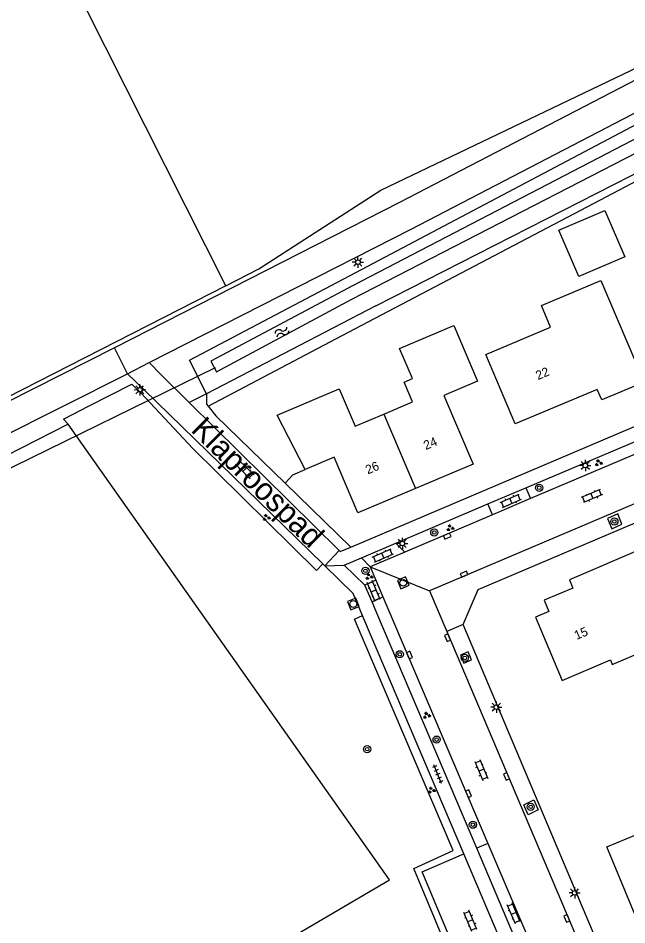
# Model space of a CAD drawing. Extents: x 136000 to 141014, y 402000 to 403500.
# Drawn here: x 137231.2 to 137298.9, y 402258.2 to 402359 of the extents above; entities that cross this region are included whole.
import ezdxf

# ---------------------------------------------------------------- set-up
doc = ezdxf.new("R2010")
doc.units = 0
for name, color, linetype in [('gg-afsc-erfafscheiding', 7, 'Continuous'), ('gg-afsc-muur', 7, 'Continuous'), ('gg-anno-huisnummerreeks BGT', 7, 'Continuous'), ('gg-anno-openbare ruimte label', 7, 'Continuous'), ('gg-bbg-bijgebouw', 7, 'Continuous'), ('gg-bbg-hoofdgebouw', 7, 'Continuous'), ('gg-bbg-tussenscheiding', 7, 'Continuous'), ('gg-knt-bronhoudergrens', 7, 'Continuous'), ('gg-knt-verharding', 7, 'Continuous'), ('gg-knt-verharding nz', 7, 'Continuous'), ('gg-kntw-bovenkant insteek waterloop', 7, 'Continuous'), ('gg-kntw-waterlijn', 7, 'Continuous'), ('gg-kwrk-duiker nz buis', 7, 'Continuous'), ('gt-grn-groengrens', 7, 'Continuous'), ('gt-grn-weggrens', 7, 'Continuous'), ('gt-symb-boom', 7, 'Continuous'), ('gt-symb-groenvak', 7, 'Continuous'), ('gt-symb-klinker verharding', 7, 'Continuous'), ('gt-symb-kolk', 7, 'Continuous'), ('gt-symb-lichtmast', 7, 'Continuous'), ('gt-symb-rioolschacht', 7, 'Continuous'), ('gt-symb-tegel verharding', 7, 'Continuous'), ('gt-symb-watersymbool', 7, 'Continuous')]:
    doc.layers.add(name, color=color, linetype=linetype)

# ---------------------------------------------------------------- blocks, each defined once
blk = doc.blocks.new('gt0-KOLK')
at = {"layer": 'gt-symb-kolk'}
blk.add_lwpolyline([(0, 0), (0.38, 0), (0.38, 0.4), (-0.37, 0.4), (-0.37, 0), (0, 0)], dxfattribs=at)
blk = doc.blocks.new('gt0-KL1')
at = {"layer": 'gt-symb-klinker verharding'}
for p, q in [((-1.15, 0.3), (1.15, 0.3)), ((-1, -0.3), (-1, 0.3)), ((-0.5, 0.3), (-0.5, 0.45)), ((0, -0.3), (0, 0.3)), ((0.5, 0.3), (0.5, 0.45)), ((1, -0.3), (1, 0.3)), ((-1.15, -0.3), (1.15, -0.3)), ((-0.5, -0.45), (-0.5, -0.3)), ((0.5, -0.45), (0.5, -0.3))]:
    blk.add_line(p, q, dxfattribs=at)
blk = doc.blocks.new('gt0-LMAST')
at = {"layer": 'gt-symb-lichtmast'}
for p, q in [((-0.18, 0.17), (-0.45, 0.44)), ((0, 0.25), (0, 0.62)), ((0.17, 0.17), (0.44, 0.44)), ((-0.25, 0), (-0.63, 0)), ((-0.18, -0.18), (-0.45, -0.45)), ((0, -0.25), (0, -0.63)), ((0.44, -0.45), (0.17, -0.18)), ((0.25, 0), (0.62, 0))]:
    blk.add_line(p, q, dxfattribs=at)
blk.add_circle((0, 0), 0.25, dxfattribs=at)
blk = doc.blocks.new('gt0-BOOM')
at = {"layer": 'gt-symb-boom'}
for radius in [0.4, 0.2]:
    blk.add_circle((0, 0), radius, dxfattribs=at)
blk = doc.blocks.new('gt0-GRVAK')
at = {"layer": 'gt-symb-groenvak'}
for p, q in [((-0.11, 0.19), (-0.23, 0.24)), ((-0.18, 0.15), (0.09, 0.15)), ((-0.09, 0.21), (-0.16, 0.32)), ((-0.05, 0.21), (-0.05, 0.39)), ((0, 0.21), (0.06, 0.32)), ((0.02, 0.19), (0.13, 0.24)), ((0.26, -0.05), (0.2, 0.06)), ((0.31, -0.05), (0.31, 0.13)), ((0.35, -0.05), (0.41, 0.06)), ((-0.24, -0.23), (-0.36, -0.18)), ((-0.32, -0.26), (-0.05, -0.26)), ((-0.23, -0.21), (-0.29, -0.1)), ((-0.18, -0.2), (-0.18, -0.02)), ((-0.14, -0.21), (-0.07, -0.1)), ((-0.12, -0.23), (0, -0.18)), ((0.24, -0.07), (0.12, -0.02)), ((0.17, -0.11), (0.44, -0.11)), ((0.37, -0.07), (0.49, -0.02))]:
    blk.add_line(p, q, dxfattribs=at)
blk = doc.blocks.new('gt0-TEG1')
at = {"layer": 'gt-symb-tegel verharding'}
for p, q in [((-1.12, 0), (1.12, 0)), ((-0.9, -0.25), (-0.9, 0.25)), ((-0.45, -0.25), (-0.45, 0.25)), ((0, -0.25), (0, 0.25)), ((0.45, -0.25), (0.45, 0.25)), ((0.9, -0.25), (0.9, 0.25))]:
    blk.add_line(p, q, dxfattribs=at)
blk = doc.blocks.new('gt0-WA')
at = {"layer": 'gt-symb-watersymbool'}
for centre, start, end in [((-0.32, 0.02), 28.0725, 151.9275), ((0.43, 0.42), 208.0725, 331.9275), ((-0.32, -0.43), 28.0725, 151.9275), ((0.43, -0.03), 208.0725, 331.9275)]:
    blk.add_arc(centre, 0.425, start, end, dxfattribs=at)
blk = doc.blocks.new('gt0-RS')
at = {"layer": 'gt-symb-rioolschacht'}
blk.add_lwpolyline([(-0.5, -0.5), (0.5, -0.5), (0.5, 0.5), (-0.5, 0.5)], close=True, dxfattribs=at)
blk.add_circle((0, 0), 0.375, dxfattribs=at)

msp = doc.modelspace()

# ---------------------------------------------------------------- linework, layer by layer
at = {"layer": 'gg-afsc-erfafscheiding'}
for p, q in [((137252.35, 402315.86), (137253.23, 402314.79)), ((137260.9, 402307.33), (137268.2, 402300.21))]:
    msp.add_line(p, q, dxfattribs=at)
for points in [[(137252.19, 402317.23), (137252.17, 402316.09), (137252.35, 402315.86)], [(137274.09, 402236.24), (137260.59, 402256.22), (137272.52, 402263.21), (137236.79, 402313.86)]]:
    msp.add_lwpolyline(points, dxfattribs=at)
at = {"layer": 'gg-afsc-muur'}
msp.add_line((137253.23, 402314.79), (137260.9, 402307.33), dxfattribs=at)
msp.add_lwpolyline([(137260.9, 402307.33), (137261.77, 402308.25), (137263.14, 402308.83)], dxfattribs=at)
at = {"layer": 'gg-bbg-bijgebouw'}
msp.add_lwpolyline([(137298.66, 402332.46), (137293.54, 402330.27), (137291.34, 402335.43), (137296.46, 402337.63), (137298.66, 402332.46)], dxfattribs=at)
at = {"layer": 'gg-bbg-hoofdgebouw'}
for points in [[(137300.81, 402318.54), (137296.1, 402316.56), (137295.59, 402317.74), (137286.49, 402313.89), (137283.23, 402321.61), (137290.41, 402324.66), (137289.39, 402327.06), (137296, 402329.85), (137300.81, 402318.54)], [(137271.88, 402314.98), (137275.08, 402316.34), (137274.14, 402318.55), (137275.05, 402318.94), (137273.64, 402322.28), (137279.67, 402324.83), (137282.29, 402318.63), (137278.56, 402317.07), (137281.82, 402309.41), (137275.4, 402306.71)], [(137263.14, 402308.83), (137260.03, 402314.87), (137266.92, 402317.8), (137268.69, 402313.63), (137271.88, 402314.98)], [(137275.4, 402306.71), (137268.99, 402304.01), (137266.36, 402310.2), (137263.14, 402308.83)], [(137307.49, 402294.9), (137303.81, 402293.33), (137300.9, 402300.15), (137292.51, 402296.57), (137292.89, 402295.65), (137289.7, 402294.29), (137290.22, 402293.06), (137288.73, 402292.43), (137291.69, 402285.38), (137297.06, 402287.66), (137297.27, 402287.16), (137300.93, 402288.73)], [(137308.95, 402259.35), (137308.21, 402261.11), (137307.51, 402260.81), (137307.08, 402261.8), (137300.01, 402258.85), (137296.67, 402266.89), (137302.02, 402269.11), (137300.49, 402272.8)]]:
    msp.add_lwpolyline(points, dxfattribs=at)
at = {"layer": 'gg-bbg-tussenscheiding'}
msp.add_line((137271.88, 402314.98), (137275.4, 402306.71), dxfattribs=at)
at = {"layer": 'gg-knt-bronhoudergrens'}
msp.add_line((137254.33, 402329.26), (137257.99, 402331.12), dxfattribs=at)
for points in [[(137254.33, 402329.26), (137236.46, 402364.7), (137223.06, 402392.1), (137220.6, 402391.63), (137218.38, 402396.86), (137222.02, 402398.92), (137216.51, 402411.18), (137211.24, 402409.01), (137210.93, 402409.74)], [(137254.33, 402329.26), (137205.6, 402304.39), (137204.42, 402306.45), (137200.36, 402304.17), (137198.8, 402303.61), (137199.2, 402301.89), (137176.52, 402290.24), (137175.78, 402291.45), (137172.31, 402289.73)]]:
    msp.add_lwpolyline(points, dxfattribs=at)
at = {"layer": 'gg-knt-verharding'}
for p, q in [((137268.2, 402300.21), (137356.36, 402337.68)), ((137247.12, 402319.34), (137245.82, 402320.72)), ((137222.76, 402309.09), (137243.41, 402319.47)), ((137243.41, 402319.47), (137245.23, 402317.71)), ((137247.12, 402319.34), (137250.24, 402316.27)), ((137265.1, 402298.34), (137245.23, 402317.71)), ((137250.24, 402316.27), (137266.93, 402299.82)), ((137287.65, 402306.81), (137302.65, 402313.13)), ((137303.16, 402311.95), (137288.19, 402305.59)), ((137283.44, 402305.01), (137287.65, 402306.81)), ((137287.65, 402306.81), (137288.19, 402305.59)), ((137288.19, 402305.59), (137283.97, 402303.79)), ((137273.21, 402300.64), (137283.44, 402305.01)), ((137283.97, 402303.79), (137283.44, 402305.01)), ((137283.97, 402303.79), (137274.23, 402299.66)), ((137269.39, 402299.01), (137273.21, 402300.64)), ((137273.21, 402300.64), (137274.23, 402299.66)), ((137265.33, 402298.12), (137266.93, 402299.82)), ((137274.23, 402299.66), (137270.36, 402298.01)), ((137265.33, 402298.12), (137265.1, 402298.34)), ((137267.47, 402298.19), (137269.39, 402299.01)), ((137269.39, 402299.01), (137270.36, 402298.01)), ((137269.78, 402295.98), (137267.47, 402298.19)), ((137270.36, 402298.01), (137271, 402296.53)), ((137271, 402296.53), (137269.78, 402295.98)), ((137271, 402296.53), (137271.79, 402294.67)), ((137270.58, 402294.11), (137269.78, 402295.98)), ((137270.58, 402294.11), (137271.79, 402294.67)), ((137271.79, 402294.67), (137272.34, 402293.38)), ((137271.11, 402292.86), (137270.58, 402294.11)), ((137272.34, 402293.38), (137283.45, 402267.26)), ((137269.67, 402292.24), (137269.52, 402292.59)), ((137280.76, 402266.12), (137269.67, 402292.24)), ((137282.21, 402266.76), (137271.11, 402292.86)), ((137297.89, 402250.86), (137280.69, 402291.59)), ((137283.45, 402267.26), (137282.21, 402266.76)), ((137283.45, 402267.26), (137289.35, 402253.4)), ((137286.66, 402252.23), (137280.76, 402266.12)), ((137288.11, 402252.87), (137282.21, 402266.76))]:
    msp.add_line(p, q, dxfattribs=at)
for points in [[(137245.82, 402320.72), (137274.92, 402335.54), (137319.32, 402358.61), (137333.43, 402366.09), (137346.73, 402373.33), (137362.01, 402381.23), (137375.19, 402387.74), (137387.81, 402394.29), (137403.54, 402401.78), (137408.29, 402404.33), (137412.62, 402406.74), (137428.23, 402413.9), (137428.73, 402412.72), (137428.91, 402412.8)], [(137385.88, 402397.99), (137386.32, 402397.1), (137373.74, 402390.61), (137361.09, 402384.36), (137343.3, 402375.25), (137332.06, 402368.99), (137331.32, 402370.38), (137317.93, 402363.23), (137318.61, 402361.87), (137273.64, 402338.49), (137242.03, 402322.39), (137241.96, 402322.36)], [(137241.96, 402322.36), (137199.83, 402301.06), (137176.88, 402289.41), (137134.96, 402267.41), (137112.82, 402255.9), (137086.64, 402243.39), (137040.67, 402220.17), (137030.32, 402214.84), (136982.9, 402189.18), (136981.99, 402188.76)], [(137280.69, 402291.59), (137282.36, 402295.5), (137340.83, 402320.31)], [(137296.75, 402303.4), (137297.21, 402302.25), (137298.34, 402302.75), (137297.88, 402303.9), (137296.75, 402303.4)], [(137266.93, 402299.82), (137267.04, 402299.72), (137268.2, 402300.21)], [(137269.52, 402292.59), (137268.48, 402295.04), (137265.33, 402298.12)], [(137280.4, 402288.19), (137280.76, 402287.31), (137281.61, 402287.68), (137281.24, 402288.55), (137280.4, 402288.19)], [(137287.43, 402271.56), (137288.55, 402272.12), (137289.03, 402270.99), (137287.92, 402270.43), (137287.43, 402271.56)], [(137286.66, 402252.23), (137281.95, 402250.24), (137276.14, 402264.1), (137280.76, 402266.12)]]:
    msp.add_lwpolyline(points, dxfattribs=at)
at = {"layer": 'gg-knt-verharding nz'}
for p, q in [((137349.81, 402326.28), (137276.97, 402295.35)), ((137276.97, 402295.35), (137278.89, 402290.82)), ((137278.89, 402290.82), (137296.12, 402250.25))]:
    msp.add_line(p, q, dxfattribs=at)
at = {"layer": 'gg-kntw-bovenkant insteek waterloop'}
for q in [(137342.54, 402363.57), (137252.19, 402317.23)]:
    msp.add_line((137270.99, 402327.01), q, dxfattribs=at)
for points in [[(137268.77, 402330.73), (137340.49, 402368.68), (137399.81, 402398.77), (137429.03, 402412.54)], [(137252.19, 402317.23), (137250.28, 402320.99), (137268.77, 402330.73)]]:
    msp.add_lwpolyline(points, dxfattribs=at)
at = {"layer": 'gg-kntw-waterlijn'}
msp.add_lwpolyline([(137429.66, 402411.16), (137401.18, 402398.04), (137372.62, 402383.43), (137268.46, 402329.29), (137252.65, 402320.88), (137253.29, 402319.69), (137268.33, 402327.75), (137299.99, 402344.06), (137323.66, 402356.57), (137383.92, 402387.79), (137396.69, 402394.55), (137426.58, 402408.58), (137430.19, 402409.99)], dxfattribs=at)
at = {"layer": 'gg-kwrk-duiker nz buis'}
msp.add_line((137253.15, 402320.13), (137194.94, 402291.62), dxfattribs=at)
at = {"layer": 'gt-grn-groengrens'}
for p, q in [((137244.86, 402317.35), (137245.23, 402317.71)), ((137252.19, 402317.23), (137250.24, 402316.27))]:
    msp.add_line(p, q, dxfattribs=at)
for points in [[(137252.35, 402315.86), (137267.96, 402324.11), (137295.96, 402338.82), (137314.59, 402348.63), (137379.04, 402382.37), (137396.82, 402391.35)], [(137257.99, 402331.12), (137271.54, 402339.87), (137315.9, 402361.14), (137316.74, 402363.84), (137331.96, 402371.42), (137332.55, 402371.03), (137349.72, 402379.73), (137366.74, 402388.51)], [(137236.79, 402313.86), (137236.28, 402314.44), (137239.07, 402315.86), (137243.86, 402318.33), (137244.86, 402317.35)], [(137244.86, 402317.35), (137250.67, 402311.16), (137264.39, 402297.61), (137265.1, 402298.34)], [(137236.79, 402313.86), (137224.57, 402307.66), (137224.04, 402308.31), (137223.4, 402308)], [(137286.52, 402250.04), (137286, 402251), (137281.67, 402248.99), (137275.2, 402264.5), (137279.57, 402266.47), (137268.62, 402292.2), (137269.52, 402292.59)]]:
    msp.add_lwpolyline(points, dxfattribs=at)
at = {"layer": 'gt-grn-weggrens'}
for p, q in [((137243.41, 402319.47), (137241.96, 402322.36)), ((137243.41, 402319.47), (137245.82, 402320.72)), ((137265.33, 402298.12), (137267.47, 402298.19)), ((137270.36, 402298.01), (137276.97, 402295.35)), ((137280.69, 402291.59), (137278.89, 402290.82))]:
    msp.add_line(p, q, dxfattribs=at)

# ---------------------------------------------------------------- block references
at = {"layer": 'gt-symb-boom'}
for p in [(137289.15, 402306.8), (137297.5, 402303.05), (137277.49, 402301.83), (137269.84, 402297.57), (137273.65, 402288.29), (137280.89, 402287.89), (137277.75, 402278.81), (137270.02, 402277.75), (137288.2, 402271.34), (137281.78, 402269.35)]:
    msp.add_blockref('gt0-BOOM', p, dxfattribs=at)
at = {"layer": 'gt-symb-groenvak'}
for p in [(137295.74, 402309.57), (137258.82, 402303.48), (137279.25, 402302.34), (137270.24, 402296.93), (137276.64, 402281.49), (137277.17, 402273.18)]:
    msp.add_blockref('gt0-GRVAK', p, dxfattribs=at)
at = {"layer": 'gt-symb-klinker verharding'}
for p, rotation in [((137256.43, 402308.83), 135.64829798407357), ((137295, 402305.88), -156.97450798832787), ((137286, 402305.35), 23.130909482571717), ((137271.77, 402299.27), 23.13090948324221), ((137270.76, 402295.32), 113.07822140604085), ((137282.71, 402275.43), -66.92177859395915), ((137286.32, 402259.49), 113.2061145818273), ((137281.51, 402258.66), 112.76972663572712)]:
    msp.add_blockref('gt0-KL1', p, dxfattribs=dict(at, rotation=rotation))
at = {"layer": 'gt-symb-kolk'}
for p, rotation in [((137279, 402301.25), 23.025492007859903), ((137280.88, 402297.01), 23.025492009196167), ((137278.77, 402290.05), -66.92177859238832), ((137274.56, 402288.13), -66.92177859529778), ((137285.33, 402274.64), -66.92177859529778), ((137281.12, 402272.73), -66.92177859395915), ((137292.03, 402258.86), -66.92177859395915)]:
    msp.add_blockref('gt0-KOLK', p, dxfattribs=dict(at, rotation=rotation))
at = {"layer": 'gt-symb-lichtmast'}
for p in [(137269.01, 402331.87), (137294.28, 402309.27), (137273.94, 402300.61), (137284.39, 402282.41), (137293.09, 402261.77)]:
    msp.add_blockref('gt0-LMAST', p, dxfattribs=at)
at = {"layer": 'gt-symb-lichtmast', "rotation": 45.72932696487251}
msp.add_blockref('gt0-LMAST', (137244.76, 402317.68), dxfattribs=at)
at = {"layer": 'gt-symb-rioolschacht', "rotation": 23.025492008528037}
for p in [(137274.04, 402296.24), (137268.49, 402293.88)]:
    msp.add_blockref('gt0-RS', p, dxfattribs=at)
at = {"layer": 'gt-symb-tegel verharding', "rotation": 112.15258649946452}
msp.add_blockref('gt0-TEG1', (137277.87, 402274.96), dxfattribs=at)
at = {"layer": 'gt-symb-watersymbool', "rotation": 27.76921269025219}
msp.add_blockref('gt0-WA', (137260.51, 402324.07), dxfattribs=at)

# ---------------------------------------------------------------- texts
at = {"layer": 'gg-anno-huisnummerreeks BGT'}
for s, rotation, p in [('22', 23, (137289.01, 402318.76)), ('24', 22.8, (137276.55, 402310.99)), ('26', 22.8, (137270.1, 402308.28)), ('15', 22.8, (137293.3, 402289.88))]:
    msp.add_text(s, height=1, rotation=rotation, dxfattribs=at).set_placement(p)
at = {"layer": 'gg-anno-openbare ruimte label'}
msp.add_text('Klaproospad', height=2.5, rotation=315.4, dxfattribs=at).set_placement((137250.33, 402313.13))

doc.saveas('drawing.dxf')
